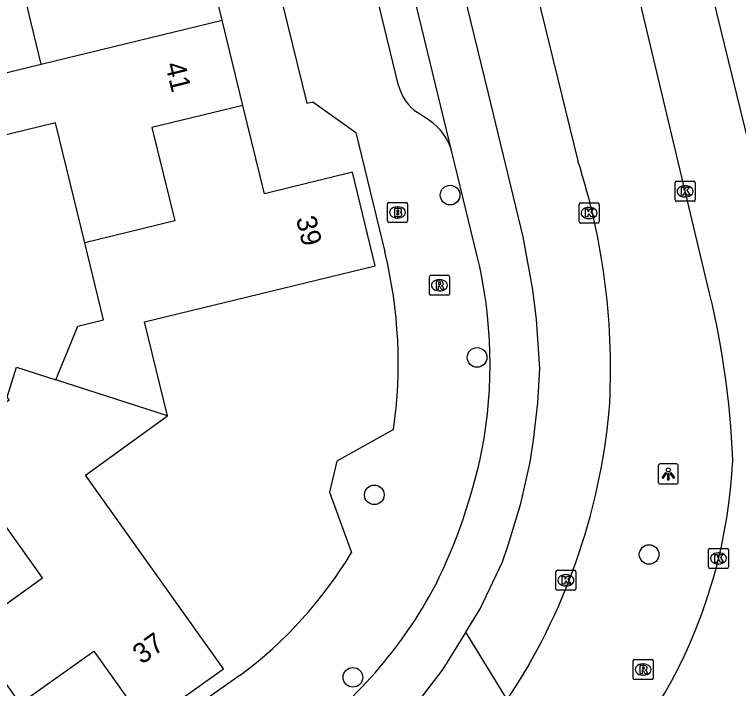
# Model space of a CAD drawing. Extents: x 158461 to 159795, y 387220 to 388672.
# Drawn here: x 159339.99 to 159376.05, y 387891.37 to 387924.95 of the extents above; entities that cross this region are included whole.
import ezdxf

# ---------------------------------------------------------------- set-up
doc = ezdxf.new("R2010")
doc.units = 0
for name, color, linetype in [('IMGEO_Boom', 7, 'Continuous'), ('IMGEO_Brandkraan', 7, 'Continuous'), ('IMGEO_Kolk', 7, 'Continuous'), ('IMGEO_Lichtpunt', 7, 'Continuous'), ('IMGEO_Pand', 7, 'Continuous'), ('IMGEO_Pand_nummerreeks', 7, 'Continuous'), ('IMGEO_Rijbaan_lokaal_gesloten', 7, 'Continuous'), ('IMGEO_Rioolput', 7, 'Continuous'), ('IMGEO_Voetpad_open', 7, 'Continuous')]:
    doc.layers.add(name, color=color, linetype=linetype)

msp = doc.modelspace()

# ---------------------------------------------------------------- linework, layer by layer
at = {"layer": 'IMGEO_Boom'}
for centre in [(159361.689, 387915.954), (159363.033, 387907.866), (159357.914, 387901.022), (159371.6, 387898.051), (159356.846, 387891.931)]:
    msp.add_circle(centre, 0.489, dxfattribs=at)
at = {"layer": 'IMGEO_Brandkraan'}
for p, q in [((159358.568, 387914.664), (159358.568, 387915.516)), ((159358.643, 387915.59), (159359.495, 387915.59)), ((159359.056, 387915.37), (159359.081, 387915.37)), ((159359.569, 387915.516), (159359.569, 387914.664)), ((159359.079, 387914.81), (159359.054, 387914.81)), ((159359.495, 387914.59), (159358.643, 387914.59))]:
    msp.add_line(p, q, dxfattribs=at)
for points in [[(159358.568, 387914.664), (159358.568, 387915.516)], [(159358.643, 387915.59), (159359.495, 387915.59)], [(159359.569, 387915.516), (159359.569, 387914.664)], [(159358.916, 387915.29), (159358.916, 387914.89), (159359.129, 387914.89)], [(159359.147, 387915.29), (159358.916, 387915.29)], [(159359.095, 387915.209), (159359.041, 387915.209), (159359.041, 387915.133)], [(159359.041, 387915.133), (159359.094, 387915.133)], [(159359.103, 387915.057), (159359.041, 387915.057), (159359.041, 387914.976)], [(159359.041, 387914.976), (159359.103, 387914.976)], [(159359.495, 387914.59), (159358.643, 387914.59)]]:
    msp.add_lwpolyline(points, dxfattribs=at)
for centre, radius, start, end in [((159358.645, 387915.514), 0.0765, 91.552, 178.448), ((159358.645, 387915.514), 0.0765, 91.552, 178.448), ((159359.493, 387915.514), 0.0765, 1.552, 88.448), ((159359.493, 387915.514), 0.0765, 1.552, 88.448), ((159359.096, 387915.171), 0.0379, 267.8285, 90.9355), ((159359.104, 387915.016), 0.0404, 269.8759, 90.5077), ((159359.151, 387915.145), 0.145, 59.4692, 91.5367), ((159359.176, 387915.192), 0.0922, 285.5137, 58.1501), ((159359.181, 387915), 0.105, 301.3115, 78.989), ((159358.645, 387914.666), 0.0765, 181.552, 268.448), ((159358.645, 387914.666), 0.0765, 181.552, 268.448), ((159359.135, 387915.141), 0.251, 268.6676, 293.5347), ((159359.493, 387914.666), 0.0765, 271.552, 358.448), ((159359.493, 387914.666), 0.0765, 271.552, 358.448)]:
    msp.add_arc(centre, radius, start, end, dxfattribs=at)
for centre, major_axis, ratio, start_param, end_param in [((159359.055, 387915.09), (-0.387, 0.002), 0.722429, 4.712389, 7.853982), ((159359.08, 387915.09), (-0.39, 0.002), 0.717154, 1.570796, 4.712389)]:
    msp.add_ellipse(centre, major_axis=major_axis, ratio=ratio, start_param=start_param, end_param=end_param, dxfattribs=at)
at = {"layer": 'IMGEO_Kolk'}
for p, q in [((159372.89, 387915.717), (159372.89, 387916.569)), ((159372.965, 387916.643), (159373.817, 387916.643)), ((159373.891, 387916.569), (159373.891, 387915.717)), ((159373.378, 387916.423), (159373.403, 387916.423)), ((159373.401, 387915.863), (159373.376, 387915.863)), ((159368.11, 387914.637), (159368.11, 387915.489)), ((159368.185, 387915.563), (159369.037, 387915.563)), ((159369.111, 387915.489), (159369.111, 387914.637)), ((159373.817, 387915.643), (159372.965, 387915.643)), ((159368.598, 387915.343), (159368.623, 387915.343)), ((159368.621, 387914.783), (159368.596, 387914.783)), ((159369.037, 387914.563), (159368.185, 387914.563)), ((159374.555, 387897.428), (159374.555, 387898.28)), ((159374.63, 387898.354), (159375.482, 387898.354)), ((159375.043, 387898.134), (159375.068, 387898.134)), ((159375.556, 387898.28), (159375.556, 387897.428)), ((159375.482, 387897.354), (159374.63, 387897.354)), ((159375.066, 387897.574), (159375.041, 387897.574)), ((159366.954, 387896.341), (159366.954, 387897.193)), ((159367.029, 387897.267), (159367.881, 387897.267)), ((159367.442, 387897.047), (159367.467, 387897.047)), ((159367.955, 387897.193), (159367.955, 387896.341)), ((159367.881, 387896.267), (159367.029, 387896.267)), ((159367.465, 387896.487), (159367.44, 387896.487))]:
    msp.add_line(p, q, dxfattribs=at)
for points in [[(159372.89, 387915.717), (159372.89, 387916.569)], [(159372.965, 387916.643), (159373.817, 387916.643)], [(159373.891, 387916.569), (159373.891, 387915.717)], [(159373.211, 387916.343), (159373.334, 387916.343), (159373.334, 387916.192), (159373.464, 387916.343), (159373.628, 387916.343), (159373.482, 387916.192), (159373.635, 387915.943), (159373.483, 387915.943), (159373.398, 387916.107), (159373.334, 387916.04), (159373.334, 387915.943), (159373.211, 387915.943), (159373.211, 387916.343)], [(159368.11, 387914.637), (159368.11, 387915.489)], [(159368.185, 387915.563), (159369.037, 387915.563)], [(159369.111, 387915.489), (159369.111, 387914.637)], [(159373.817, 387915.643), (159372.965, 387915.643)], [(159368.431, 387915.263), (159368.554, 387915.263), (159368.554, 387915.112), (159368.684, 387915.263), (159368.848, 387915.263), (159368.702, 387915.112), (159368.855, 387914.863), (159368.703, 387914.863), (159368.618, 387915.027), (159368.554, 387914.96), (159368.554, 387914.863), (159368.431, 387914.863), (159368.431, 387915.263)], [(159369.037, 387914.563), (159368.185, 387914.563)], [(159374.555, 387897.428), (159374.555, 387898.28)], [(159374.63, 387898.354), (159375.482, 387898.354)], [(159374.876, 387898.054), (159374.999, 387898.054), (159374.999, 387897.903), (159375.129, 387898.054), (159375.293, 387898.054), (159375.147, 387897.903), (159375.3, 387897.654), (159375.148, 387897.654), (159375.063, 387897.818), (159374.999, 387897.751), (159374.999, 387897.654), (159374.876, 387897.654), (159374.876, 387898.054)], [(159375.556, 387898.28), (159375.556, 387897.428)], [(159375.482, 387897.354), (159374.63, 387897.354)], [(159366.954, 387896.341), (159366.954, 387897.193)], [(159367.029, 387897.267), (159367.881, 387897.267)], [(159367.955, 387897.193), (159367.955, 387896.341)], [(159367.275, 387896.967), (159367.398, 387896.967), (159367.398, 387896.816), (159367.528, 387896.967), (159367.692, 387896.967), (159367.546, 387896.816), (159367.699, 387896.567), (159367.547, 387896.567), (159367.462, 387896.731), (159367.398, 387896.664), (159367.398, 387896.567), (159367.275, 387896.567), (159367.275, 387896.967)], [(159367.881, 387896.267), (159367.029, 387896.267)]]:
    msp.add_lwpolyline(points, dxfattribs=at)
for centre, start, end in [((159372.967, 387916.567), 91.552, 178.448), ((159372.967, 387916.567), 91.552, 178.448), ((159373.815, 387916.567), 1.552, 88.448), ((159373.815, 387916.567), 1.552, 88.448), ((159372.967, 387915.719), 181.552, 268.448), ((159372.967, 387915.719), 181.552, 268.448), ((159373.815, 387915.719), 271.552, 358.448), ((159373.815, 387915.719), 271.552, 358.448), ((159368.187, 387915.487), 91.552, 178.448), ((159368.187, 387915.487), 91.552, 178.448), ((159369.035, 387915.487), 1.552, 88.448), ((159369.035, 387915.487), 1.552, 88.448), ((159368.187, 387914.639), 181.552, 268.448), ((159368.187, 387914.639), 181.552, 268.448), ((159369.035, 387914.639), 271.552, 358.448), ((159369.035, 387914.639), 271.552, 358.448), ((159374.632, 387898.278), 91.552, 178.448), ((159374.632, 387898.278), 91.552, 178.448), ((159375.48, 387898.278), 1.552, 88.448), ((159375.48, 387898.278), 1.552, 88.448), ((159374.632, 387897.43), 181.552, 268.448), ((159374.632, 387897.43), 181.552, 268.448), ((159375.48, 387897.43), 271.552, 358.448), ((159375.48, 387897.43), 271.552, 358.448), ((159367.031, 387897.191), 91.552, 178.448), ((159367.031, 387897.191), 91.552, 178.448), ((159367.879, 387897.191), 1.552, 88.448), ((159367.879, 387897.191), 1.552, 88.448), ((159367.031, 387896.343), 181.552, 268.448), ((159367.031, 387896.343), 181.552, 268.448), ((159367.879, 387896.343), 271.552, 358.448), ((159367.879, 387896.343), 271.552, 358.448)]:
    msp.add_arc(centre, 0.0765, start, end, dxfattribs=at)
for centre, major_axis, ratio, start_param, end_param in [((159373.377, 387916.143), (-0.387, 0.002), 0.722429, 4.712389, 7.853982), ((159373.402, 387916.143), (-0.39, 0.002), 0.717154, 1.570796, 4.712389), ((159368.597, 387915.063), (-0.387, 0.002), 0.722429, 4.712389, 7.853982), ((159368.622, 387915.063), (-0.39, 0.002), 0.717154, 1.570796, 4.712389), ((159375.042, 387897.854), (-0.387, 0.002), 0.722429, 4.712389, 7.853982), ((159375.067, 387897.854), (-0.39, 0.002), 0.717154, 1.570796, 4.712389), ((159367.441, 387896.767), (-0.387, 0.002), 0.722429, 4.712389, 7.853982), ((159367.466, 387896.767), (-0.39, 0.002), 0.717154, 1.570796, 4.712389)]:
    msp.add_ellipse(centre, major_axis=major_axis, ratio=ratio, start_param=start_param, end_param=end_param, dxfattribs=at)
at = {"layer": 'IMGEO_Lichtpunt'}
for p, q in [((159372.057, 387902.466), (159372.057, 387901.659)), ((159372.057, 387902.466), (159372.057, 387901.659)), ((159372.959, 387902.561), (159372.151, 387902.561)), ((159372.959, 387902.561), (159372.151, 387902.561)), ((159373.053, 387901.659), (159373.053, 387902.466)), ((159373.053, 387901.659), (159373.053, 387902.466)), ((159372.151, 387901.565), (159372.959, 387901.565)), ((159372.151, 387901.565), (159372.959, 387901.565))]:
    msp.add_line(p, q, dxfattribs=at)
for points in [[(159372.431, 387902.13), (159372.47, 387902.102), (159372.282, 387901.84), (159372.244, 387901.867), (159372.431, 387902.13)], [(159372.533, 387902.082), (159372.58, 387902.082), (159372.58, 387901.76), (159372.533, 387901.76), (159372.533, 387902.082)], [(159372.643, 387902.102), (159372.681, 387902.129), (159372.868, 387901.867), (159372.829, 387901.839), (159372.643, 387902.102)]]:
    msp.add_lwpolyline(points, dxfattribs=at)
msp.add_circle((159372.556, 387902.264), 0.0994, dxfattribs=at)
for centre, start, end in [((159372.151, 387902.466), 90, 180), ((159372.151, 387902.466), 90, 180), ((159372.959, 387902.466), 0, 90), ((159372.959, 387902.466), 0, 90), ((159372.151, 387901.659), 180, 270), ((159372.151, 387901.659), 180, 270), ((159372.959, 387901.659), 270, 0), ((159372.959, 387901.659), 270, 360)]:
    msp.add_arc(centre, 0.0946, start, end, dxfattribs=at)
at = {"layer": 'IMGEO_Pand'}
for points in [[(159341.327, 387922.477), (159339.162, 387931.36), (159343.499, 387932.417)], [(159350.329, 387924.673), (159349.292, 387928.925)], [(159341.327, 387922.477), (159350.329, 387924.673)], [(159351.366, 387920.419), (159350.329, 387924.673)], [(159343.498, 387913.573), (159342.038, 387919.561), (159339.028, 387918.827), (159338.317, 387921.743), (159341.327, 387922.477)], [(159351.366, 387920.419), (159346.842, 387919.315), (159347.976, 387914.665), (159343.498, 387913.573)], [(159347.61, 387904.96), (159346.471, 387909.637), (159357.954, 387912.436), (159356.82, 387917.089), (159352.438, 387916.021), (159351.366, 387920.419)], [(159342.06, 387906.748), (159343.153, 387909.425), (159344.433, 387909.736), (159343.498, 387913.573)], [(159337.764, 387900.294), (159335.846, 387902.955), (159339.736, 387905.757), (159339.623, 387905.891), (159340.103, 387907.379), (159342.06, 387906.748)], [(159347.61, 387904.96), (159342.06, 387906.748)], [(159340.285, 387890.623), (159343.946, 387893.235), (159346.541, 387889.598), (159350.406, 387892.357), (159343.526, 387901.999), (159347.61, 387904.96)], [(159340.285, 387890.623), (159337.698, 387894.247), (159341.395, 387896.886), (159338.555, 387900.864), (159337.764, 387900.294)]]:
    msp.add_lwpolyline(points, dxfattribs=at)
at = {"layer": 'IMGEO_Rijbaan_lokaal_gesloten'}
for points in [[(159362.464, 387894.175), (159363.186, 387895.344), (159364.294, 387897.677), (159364.58, 387898.514), (159365.206, 387900.599), (159365.671, 387902.656), (159365.834, 387903.739), (159366.055, 387905.603), (159366.155, 387907.319), (159365.991, 387909.757), (159365.801, 387911.236), (159365.326, 387913.868), (159363.608, 387921.02), (159355.817, 387952.917), (159351.567, 387970.272), (159348.668, 387982.132), (159345.612, 387994.616), (159343.286, 387994.065)], [(159374.487, 387911.544), (159367.878, 387939.305), (159364.152, 387954.494), (159362.046, 387963.082), (159361.828, 387963.977), (159360.1, 387971.07), (159356.208, 387986.899)], [(159359.814, 387987.023), (159368.932, 387949.781), (159375.144, 387924.284), (159377.56, 387914.383), (159378.462, 387910.655), (159378.774, 387909.238), (159379.025, 387907.77), (159379.177, 387906.413), (159379.271, 387904.731), (159379.271, 387902.517), (159379.216, 387901.532), (159379.088, 387900.493), (159378.867, 387898.825), (159378.6, 387897.325), (159378.453, 387896.649), (159378.078, 387895.198), (159377.364, 387892.81), (159377.059, 387892.042), (159375.997, 387889.772)], [(159351.502, 387985.752), (159355.373, 387970.136), (159357.165, 387963.076), (159359.493, 387953.521), (159362.344, 387940.982), (159368.055, 387917.654)], [(159361.781, 387918.113), (159351.618, 387960.019), (159346.207, 387982.018)], [(159363.027, 387912.98), (159361.781, 387918.113)], [(159362.464, 387894.175), (159362.457, 387894.163), (159361.328, 387892.332), (159359.814, 387890.367), (159358.762, 387889.229), (159357.6, 387888.103), (159356.584, 387887.282), (159350.468, 387882.827), (159305.218, 387850.303), (159292.142, 387840.964), (159262.355, 387819.579), (159234.134, 387799.313), (159220.483, 387789.45), (159216.18, 387787.175), (159211.29, 387784.59), (159210.462, 387784.13)], [(159364.535, 387890.821), (159362.464, 387894.175)]]:
    msp.add_lwpolyline(points, dxfattribs=at)
for centre, radius, start, end in [((159335.972, 387907.32), 33.706, 356.4033, 17.8547), ((159340.581, 387907.533), 23.097, 349.2626, 13.6398), ((159334.204, 387901.201), 41.59, 2.1619, 14.3999), ((159338.521, 387908.091), 31.225, 326.421, 354.6969), ((159335.468, 387909.068), 28.413, 333.8543, 348.1426), ((159349.933, 387903.976), 25.859, 306.2173, 357.3259), ((159350.8, 387903.379), 30.857, 313.9714, 348.7586), ((159340.497, 387907.421), 23.184, 305.6584, 332.0309)]:
    msp.add_arc(centre, radius, start, end, dxfattribs=at)
at = {"layer": 'IMGEO_Rioolput'}
for p, q in [((159360.655, 387911.037), (159360.655, 387911.889)), ((159360.73, 387911.963), (159361.582, 387911.963)), ((159361.656, 387911.889), (159361.656, 387911.037)), ((159361.143, 387911.743), (159361.168, 387911.743)), ((159361.166, 387911.183), (159361.141, 387911.183)), ((159361.582, 387910.963), (159360.73, 387910.963)), ((159370.8, 387891.895), (159370.8, 387892.747)), ((159370.875, 387892.821), (159371.727, 387892.821)), ((159371.801, 387892.747), (159371.801, 387891.895)), ((159371.288, 387892.601), (159371.313, 387892.601)), ((159371.311, 387892.041), (159371.286, 387892.041)), ((159371.727, 387891.821), (159370.875, 387891.821))]:
    msp.add_line(p, q, dxfattribs=at)
for points in [[(159360.655, 387911.037), (159360.655, 387911.889)], [(159360.73, 387911.963), (159361.582, 387911.963)], [(159361.656, 387911.889), (159361.656, 387911.037)], [(159361.244, 387911.661), (159360.992, 387911.663), (159360.992, 387911.263)], [(159360.992, 387911.263), (159361.116, 387911.263), (159361.116, 387911.425), (159361.127, 387911.425)], [(159361.17, 387911.582), (159361.116, 387911.582), (159361.116, 387911.501)], [(159361.116, 387911.501), (159361.168, 387911.501)], [(159361.174, 387911.396), (159361.245, 387911.263), (159361.385, 387911.263), (159361.32, 387911.389)], [(159361.582, 387910.963), (159360.73, 387910.963)], [(159370.8, 387891.895), (159370.8, 387892.747)], [(159370.875, 387892.821), (159371.727, 387892.821)], [(159371.801, 387892.747), (159371.801, 387891.895)], [(159371.389, 387892.519), (159371.137, 387892.521), (159371.137, 387892.121)], [(159371.137, 387892.121), (159371.261, 387892.121), (159371.261, 387892.283), (159371.272, 387892.283)], [(159371.315, 387892.44), (159371.261, 387892.44), (159371.261, 387892.359)], [(159371.261, 387892.359), (159371.313, 387892.359)], [(159371.319, 387892.254), (159371.39, 387892.121), (159371.53, 387892.121), (159371.465, 387892.247)], [(159371.727, 387891.821), (159370.875, 387891.821)]]:
    msp.add_lwpolyline(points, dxfattribs=at)
for centre, radius, start, end in [((159360.732, 387911.887), 0.0765, 91.552, 178.448), ((159360.732, 387911.887), 0.0765, 91.552, 178.448), ((159361.58, 387911.887), 0.0765, 1.552, 88.448), ((159361.58, 387911.887), 0.0765, 1.552, 88.448), ((159361.126, 387911.372), 0.0533, 26.0293, 88.6989), ((159361.152, 387911.69), 0.19, 274.7715, 282.9687), ((159361.176, 387911.486), 0.0964, 77.0061, 93.1865), ((159361.19, 387911.543), 0.0378, 276.6634, 79.6772), ((159361.243, 387911.551), 0.109, 350.3612, 89.416), ((159361.241, 387911.551), 0.112, 277.5842, 350.9817), ((159361.225, 387911.336), 0.108, 29.5134, 73.7905), ((159360.732, 387911.039), 0.0765, 181.552, 268.448), ((159360.732, 387911.039), 0.0765, 181.552, 268.448), ((159361.58, 387911.039), 0.0765, 271.552, 358.448), ((159361.58, 387911.039), 0.0765, 271.552, 358.448), ((159370.877, 387892.745), 0.0765, 91.552, 178.448), ((159370.877, 387892.745), 0.0765, 91.552, 178.448), ((159371.725, 387892.745), 0.0765, 1.552, 88.448), ((159371.725, 387892.745), 0.0765, 1.552, 88.448), ((159371.271, 387892.23), 0.0533, 26.0293, 88.6989), ((159371.297, 387892.548), 0.19, 274.7715, 282.9687), ((159371.321, 387892.344), 0.0964, 77.0061, 93.1865), ((159371.335, 387892.401), 0.0378, 276.6634, 79.6772), ((159371.388, 387892.409), 0.109, 350.3612, 89.416), ((159371.386, 387892.409), 0.112, 277.5842, 350.9817), ((159371.37, 387892.194), 0.108, 29.5134, 73.7905), ((159370.877, 387891.897), 0.0765, 181.552, 268.448), ((159370.877, 387891.897), 0.0765, 181.552, 268.448), ((159371.725, 387891.897), 0.0765, 271.552, 358.448), ((159371.725, 387891.897), 0.0765, 271.552, 358.448)]:
    msp.add_arc(centre, radius, start, end, dxfattribs=at)
for centre, major_axis, ratio, start_param, end_param in [((159361.142, 387911.463), (-0.387, 0.002), 0.722429, 4.712389, 7.853982), ((159361.167, 387911.463), (-0.39, 0.002), 0.717154, 1.570796, 4.712389), ((159371.287, 387892.321), (-0.387, 0.002), 0.722429, 4.712389, 7.853982), ((159371.312, 387892.321), (-0.39, 0.002), 0.717154, 1.570796, 4.712389)]:
    msp.add_ellipse(centre, major_axis=major_axis, ratio=ratio, start_param=start_param, end_param=end_param, dxfattribs=at)
at = {"layer": 'IMGEO_Voetpad_open'}
for points in [[(159359.122, 387921.411), (159349.862, 387959.591), (159345.234, 387978.51), (159345.149, 387978.848)], [(159345.743, 387965.334), (159347.369, 387958.717), (159346.126, 387956.481), (159345.776, 387956.401), (159348.141, 387946.846), (159348.44, 387946.926), (159350.597, 387945.394), (159353.767, 387932.662), (159352.465, 387930.376), (159352.145, 387930.346), (159354.549, 387920.541), (159354.849, 387920.601), (159356.986, 387919.079), (159358.437, 387913.132)], [(159360.664, 387919.67), (159360.068, 387920.065)], [(159358.864, 387904.27), (159356.043, 387902.705), (159355.68, 387901.153), (159356.78, 387898.149)], [(159351.232, 387892.034), (159345.422, 387887.937)]]:
    msp.add_lwpolyline(points, dxfattribs=at)
for centre, radius, start, end in [((159361.31, 387921.943), 2.251, 193.6702, 236.5307), ((159359.169, 387917.418), 2.703, 14.892, 56.4197), ((159335.848, 387907.602), 23.256, 351.762, 13.7551), ((159338.473, 387909.184), 21.375, 306.6473, 328.9192)]:
    msp.add_arc(centre, radius, start, end, dxfattribs=at)

# ---------------------------------------------------------------- texts
at = {"layer": 'IMGEO_Pand_nummerreeks'}
for s, rotation, p in [('41', 283.7008, (159347.492, 387922.461)), ('39', 283.6968, (159354.004, 387914.789)), ('37', 35.5234, (159346.337, 387892.548))]:
    msp.add_text(s, height=1, rotation=rotation, dxfattribs=at).set_placement(p)

doc.saveas('drawing.dxf')
